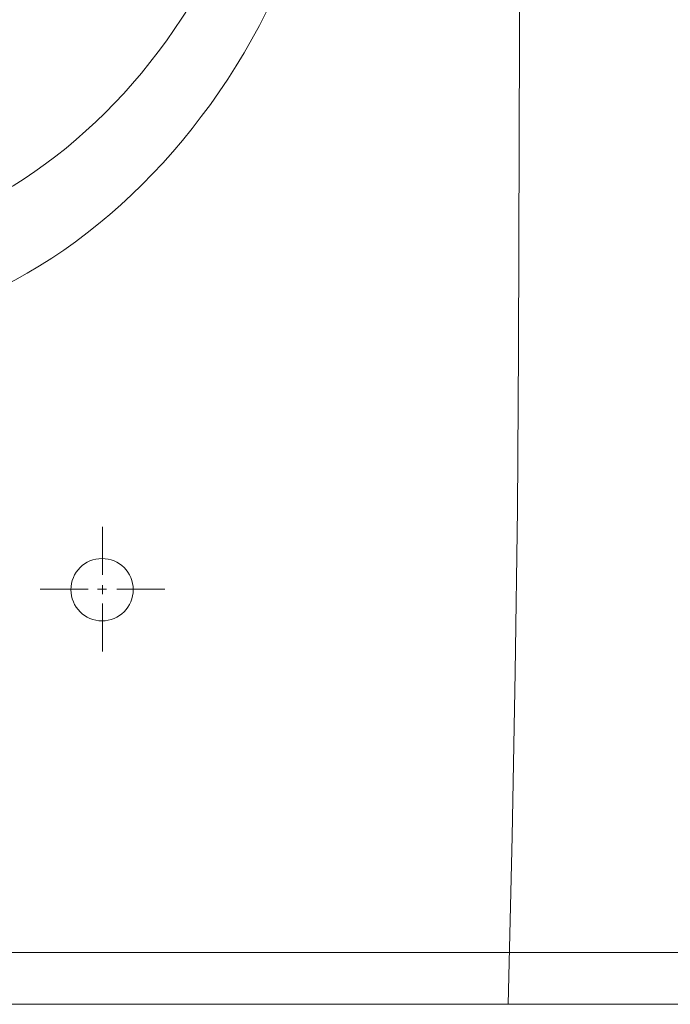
# Model space of a CAD drawing. Header units: millimetres. Extents: x 23192 to 177760, y -399809 to -79279.
# Tile 590 of 656: x 73481 to 73497, y -194621 to -194597. Entities that reach past the tile are written whole.
import ezdxf

# ---------------------------------------------------------------- set-up
doc = ezdxf.new("R2010")
doc.units = ezdxf.units.MM
doc.layers.get('0').update_dxf_attribs({"lineweight": 0})
doc.layers.add('!! 2 ZABUDOWA GK-MDF', color=54, linetype='Continuous', lineweight=13)
doc.layers.add('!! 2_wypos-sanitarne', color=240, linetype='Continuous', lineweight=9)

# ---------------------------------------------------------------- blocks, each defined once
blk = doc.blocks.new('A$C6ce7c513')
at = {"lineweight": 0}
for points in [[(-0.17548, -0.00049), (-0.17646, -0.04094), (-0.1772, -0.08064), (-0.1777, -0.11986), (-0.17794, -0.15833), (-0.17819, -0.23404), (-0.17819, -0.30902)], [(-0.17548, -0.00049), (0.17547, -0.00049)], [(-0.07757, -0.08557), (-0.07757, -0.09717)], [(-0.07757, -0.09939), (-0.07757, -0.1016)], [(-0.08102, -0.10062), (-0.09261, -0.10062)], [(-0.07633, -0.10062), (-0.07855, -0.10062)], [(-0.06252, -0.10062), (-0.07411, -0.10062)], [(-0.07757, -0.10408), (-0.07757, -0.11567)]]:
    blk.add_lwpolyline(points, dxfattribs=at)
blk.add_circle((-0.07744, -0.1005), 0.00752, dxfattribs=at)
for centre, major_axis, ratio in [((0, -0.32554), (0, -0.16499), 0.830338), ((0, -0.32974), (0, -0.14798), 0.83084)]:
    blk.add_ellipse(centre, major_axis=major_axis, ratio=ratio, start_param=0, end_param=6.283185, dxfattribs=at)

msp = doc.modelspace()

# ---------------------------------------------------------------- linework, layer by layer
at = {"layer": '!! 2 ZABUDOWA GK-MDF'}
for points in [[(73219.42327, -194619.5883), (73525.42987, -194619.5883)], [(73219.42327, -194620.8383), (73525.42987, -194620.8383)]]:
    msp.add_lwpolyline(points, dxfattribs=at)
msp.add_lwpolyline([(73425.42657, -194619.5883), (73525.42987, -194619.5883)])

# ---------------------------------------------------------------- block references
at = {"layer": '!! 2_wypos-sanitarne', "xscale": 100, "yscale": 100, "zscale": 100, "rotation": 180}
msp.add_blockref('A$C6ce7c513', (73475.42822, -194620.8873), dxfattribs=at)

doc.saveas('drawing.dxf')
